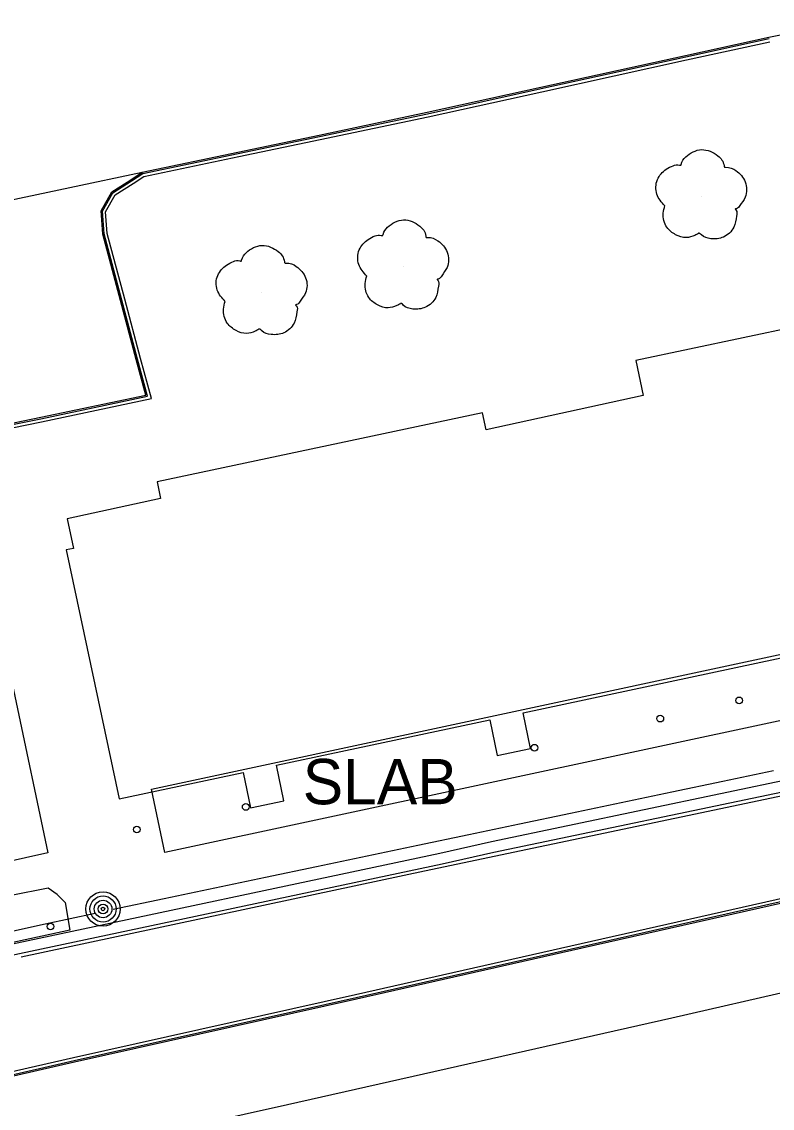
# Model space of a CAD drawing. Extents: x 368532 to 392481, y 10654822 to 10676899.
# Drawn here: x 387254.4 to 387337.2, y 10655579.4 to 10655699.2 of the extents above; entities that cross this region are included whole.
import ezdxf

# ---------------------------------------------------------------- set-up
doc = ezdxf.new("R2010")
doc.units = 0
for name, color, linetype in [('p_Catenary', 7, 'Continuous'), ('p_dtm slab', 7, 'Continuous'), ('p_road - paved curb', 7, 'Continuous'), ('p_road general road feature', 7, 'Continuous'), ('p_road paint stripe', 7, 'Continuous'), ('p_structure building', 7, 'Continuous'), ('p_structure fence', 7, 'Continuous'), ('p_structure unidentified', 7, 'Continuous'), ('p_structure wall', 7, 'Continuous'), ('p_utility general pole', 7, 'Continuous'), ('p_veg tree', 7, 'Continuous')]:
    doc.layers.add(name, color=color, linetype=linetype)

msp = doc.modelspace()

# ---------------------------------------------------------------- linework, layer by layer
at = {"layer": 'p_Catenary'}
for points in [[(387264.49, 10655601.37), (387270.09, 10655602.55), (387275.7, 10655603.73), (387281.3, 10655604.9), (387286.9, 10655606.08), (387292.51, 10655607.25), (387298.11, 10655608.43), (387303.72, 10655609.61), (387309.32, 10655610.78), (387314.93, 10655611.96), (387320.53, 10655613.14), (387326.14, 10655614.31), (387331.74, 10655615.49), (387337.34, 10655616.67)], [(387251.45, 10655598.53), (387256.96, 10655599.73), (387262.48, 10655600.93)]]:
    msp.add_lwpolyline(points, dxfattribs=at)
at = {"layer": 'p_dtm slab'}
for p, q in [((387268.69, 10655614.61), (387418.5, 10655646.71)), ((387420, 10655639.71), (387270.19, 10655607.6)), ((387270.19, 10655607.6), (387268.69, 10655614.61)), ((387257.32, 10655603.67), (387253.22, 10655602.86)), ((387258.28, 10655602.97), (387257.32, 10655603.67)), ((387258.28, 10655602.97), (387259.19, 10655602.09)), ((387259.19, 10655602.09), (387259.71, 10655599.04)), ((387259.71, 10655599.04), (387219, 10655590.32))]:
    msp.add_line(p, q, dxfattribs=at)
at = {"layer": 'p_road - paved curb'}
for p, q in [((387336.85, 10655697.53), (387345.34, 10655699.24)), ((387327.63, 10655695.51), (387336.85, 10655697.53)), ((387327.66, 10655695.36), (387336.88, 10655697.38)), ((387327.74, 10655695.02), (387336.96, 10655697.04)), ((387311.68, 10655692.01), (387327.63, 10655695.51)), ((387311.71, 10655691.86), (387327.66, 10655695.36)), ((387311.79, 10655691.52), (387327.74, 10655695.02)), ((387299.12, 10655689.25), (387311.68, 10655692.01)), ((387299.15, 10655689.1), (387311.71, 10655691.86)), ((387299.23, 10655688.76), (387311.79, 10655691.52)), ((387287.21, 10655686.73), (387299.12, 10655689.25)), ((387287.24, 10655686.58), (387299.15, 10655689.1)), ((387287.31, 10655686.24), (387299.23, 10655688.76)), ((387278.25, 10655684.87), (387287.21, 10655686.73)), ((387278.28, 10655684.72), (387287.24, 10655686.58)), ((387278.35, 10655684.38), (387287.31, 10655686.24)), ((387267.69, 10655682.64), (387278.25, 10655684.87)), ((387267.75, 10655682.5), (387278.28, 10655684.72)), ((387267.88, 10655682.17), (387278.35, 10655684.38)), ((387228.44, 10655674.33), (387267.69, 10655682.64)), ((387341.7, 10655603.32), (387316.11, 10655597.54)), ((387341.78, 10655602.98), (387316.19, 10655597.2)), ((387341.81, 10655602.83), (387316.22, 10655597.05)), ((387316.11, 10655597.54), (387291.22, 10655591.93)), ((387316.19, 10655597.2), (387291.3, 10655591.59)), ((387316.22, 10655597.05), (387291.33, 10655591.44)), ((387291.22, 10655591.93), (387260.11, 10655584.98)), ((387291.3, 10655591.59), (387260.19, 10655584.64)), ((387291.33, 10655591.44), (387260.22, 10655584.49)), ((387260.11, 10655584.98), (387238.68, 10655580.04)), ((387260.19, 10655584.64), (387238.76, 10655579.7)), ((387260.22, 10655584.49), (387238.79, 10655579.55))]:
    msp.add_line(p, q, dxfattribs=at)
at = {"layer": 'p_road general road feature'}
for p, q in [((387266.42, 10655681.82), (387267.69, 10655682.64)), ((387266.5, 10655681.69), (387267.75, 10655682.5)), ((387264.32, 10655680.48), (387266.42, 10655681.82)), ((387264.43, 10655680.37), (387266.5, 10655681.69)), ((387264.69, 10655680.13), (387266.69, 10655681.4)), ((387266.69, 10655681.4), (387267.88, 10655682.17)), ((387263.14, 10655678.38), (387264.32, 10655680.48)), ((387263.29, 10655678.35), (387264.43, 10655680.37)), ((387263.65, 10655678.27), (387264.69, 10655680.13)), ((387263.33, 10655675.8), (387263.14, 10655678.38)), ((387263.48, 10655675.83), (387263.29, 10655678.35)), ((387263.83, 10655675.88), (387263.65, 10655678.27)), ((387265.29, 10655668.5), (387263.33, 10655675.8)), ((387265.43, 10655668.54), (387263.48, 10655675.83)), ((387265.77, 10655668.63), (387263.83, 10655675.88)), ((387267.01, 10655661.98), (387265.29, 10655668.5)), ((387267.15, 10655662.02), (387265.43, 10655668.54)), ((387267.49, 10655662.11), (387265.77, 10655668.63)), ((387268.08, 10655658.06), (387267.01, 10655661.98)), ((387268.27, 10655657.95), (387267.15, 10655662.02)), ((387268.7, 10655657.68), (387267.49, 10655662.11)), ((387256.48, 10655655.61), (387268.08, 10655658.06)), ((387256.51, 10655655.46), (387268.27, 10655657.95)), ((387256.58, 10655655.12), (387268.7, 10655657.68)), ((387251.23, 10655654.53), (387256.48, 10655655.61)), ((387251.26, 10655654.38), (387256.51, 10655655.46)), ((387251.33, 10655654.04), (387256.58, 10655655.12))]:
    msp.add_line(p, q, dxfattribs=at)
at = {"layer": 'p_road paint stripe'}
for p, q in [((387326.12, 10655589.36), (387352.55, 10655595.43)), ((387283.72, 10655579.83), (387326.12, 10655589.36)), ((387233.9, 10655568.75), (387283.72, 10655579.83))]:
    msp.add_line(p, q, dxfattribs=at)
at = {"layer": 'p_structure building'}
for p, q in [((387352.74, 10655668.37), (387322.16, 10655661.87)), ((387322.16, 10655661.87), (387322.98, 10655658.01)), ((387322.98, 10655658.01), (387305.63, 10655654.23)), ((387305.22, 10655656.12), (387269.32, 10655648.49)), ((387305.63, 10655654.23), (387305.22, 10655656.12)), ((387269.32, 10655648.49), (387269.71, 10655646.65)), ((387269.71, 10655646.65), (387259.39, 10655644.42)), ((387259.39, 10655644.42), (387260.09, 10655641.14)), ((387309.73, 10655623.02), (387402.55, 10655642.76)), ((387260.09, 10655641.14), (387259.29, 10655641.01)), ((387259.29, 10655641.01), (387265.13, 10655613.54)), ((387310.54, 10655619.07), (387309.73, 10655623.02)), ((387282.5, 10655617.24), (387306.04, 10655622.24)), ((387306.04, 10655622.24), (387306.85, 10655618.3)), ((387306.85, 10655618.3), (387310.54, 10655619.07)), ((387265.13, 10655613.54), (387278.81, 10655616.45)), ((387278.81, 10655616.45), (387279.62, 10655612.54)), ((387283.31, 10655613.32), (387282.5, 10655617.24)), ((387279.62, 10655612.54), (387283.31, 10655613.32))]:
    msp.add_line(p, q, dxfattribs=at)
msp.add_lwpolyline([(387249.95, 10655642.13), (387257.26, 10655607.56), (387233.57, 10655602.27)], dxfattribs=at)
at = {"layer": 'p_structure fence'}
for p, q in [((387298.82, 10655605.58), (387357.67, 10655617.98)), ((387254.34, 10655596.11), (387298.82, 10655605.58))]:
    msp.add_line(p, q, dxfattribs=at)
at = {"layer": 'p_structure unidentified'}
for centre in [(387333.56, 10655624.38), (387324.85, 10655622.38), (387310.97, 10655619.16), (387279.11, 10655612.64), (387267.09, 10655610.15), (387257.56, 10655599.45)]:
    msp.add_circle(centre, 0.375, dxfattribs=at)
at = {"layer": 'p_structure wall'}
for p, q in [((387306.24, 10655608.83), (387405.13, 10655629.59)), ((387306.5, 10655607.66), (387405.4, 10655628.32)), ((387300.54, 10655607.55), (387306.24, 10655608.83)), ((387252.67, 10655597.4), (387300.54, 10655607.55)), ((387300.79, 10655606.37), (387306.5, 10655607.66)), ((387252.92, 10655596.23), (387300.79, 10655606.37))]:
    msp.add_line(p, q, dxfattribs=at)
at = {"layer": 'p_utility general pole'}
for radius in [1.9, 1.44, 0.973, 0.539, 0.192]:
    msp.add_circle((387263.36, 10655601.38), radius, dxfattribs=at)
at = {"layer": 'p_veg tree'}
for p, q in [((387329.39, 10655679.98), (387329.39, 10655679.98)), ((387296.5, 10655672.23), (387296.5, 10655672.23)), ((387280.88, 10655669.41), (387280.88, 10655669.41))]:
    msp.add_line(p, q, dxfattribs=at)
for points in [[(387325.36, 10655678.94), (387324.48, 10655680.22), (387324.54, 10655681.83), (387325.51, 10655682.97), (387326.27, 10655683.36), (387326.97, 10655683.43), (387327.12, 10655683.41), (387327.16, 10655683.51), (387327.67, 10655684.33), (387329.42, 10655685.13), (387331.21, 10655684.45), (387331.89, 10655683.34), (387331.93, 10655683.2), (387332.05, 10655683.19), (387333.21, 10655682.82), (387334.23, 10655681.57), (387334.22, 10655679.89), (387333.64, 10655678.97), (387333.22, 10655678.61), (387333.12, 10655678.56), (387333.18, 10655678.48), (387333.28, 10655677.81), (387332.97, 10655676.57), (387331.82, 10655675.49), (387330.44, 10655675.3), (387329.39, 10655675.73), (387329.19, 10655675.9), (387329.12, 10655675.92), (387329.06, 10655675.89), (387328.66, 10655675.68), (387327.72, 10655675.43), (387326.55, 10655675.75), (387325.59, 10655676.57), (387325.18, 10655678.12), (387325.36, 10655678.96)], [(387292.47, 10655671.19), (387291.58, 10655672.47), (387291.64, 10655674.08), (387292.62, 10655675.22), (387293.38, 10655675.62), (387294.07, 10655675.68), (387294.22, 10655675.66), (387294.27, 10655675.77), (387294.77, 10655676.58), (387296.53, 10655677.38), (387298.31, 10655676.7), (387298.99, 10655675.59), (387299.03, 10655675.45), (387299.15, 10655675.44), (387300.31, 10655675.07), (387301.34, 10655673.82), (387301.32, 10655672.15), (387300.74, 10655671.23), (387300.33, 10655670.86), (387300.22, 10655670.81), (387300.29, 10655670.73), (387300.38, 10655670.07), (387300.07, 10655668.82), (387298.93, 10655667.75), (387297.55, 10655667.55), (387296.49, 10655667.98), (387296.29, 10655668.16), (387296.22, 10655668.17), (387296.17, 10655668.14), (387295.77, 10655667.93), (387294.82, 10655667.68), (387293.66, 10655668), (387292.69, 10655668.82), (387292.28, 10655670.37), (387292.46, 10655671.21)], [(387276.85, 10655668.37), (387275.96, 10655669.65), (387276.02, 10655671.26), (387277, 10655672.4), (387277.76, 10655672.8), (387278.45, 10655672.86), (387278.6, 10655672.84), (387278.65, 10655672.95), (387279.15, 10655673.76), (387280.91, 10655674.57), (387282.7, 10655673.88), (387283.37, 10655672.77), (387283.41, 10655672.63), (387283.53, 10655672.62), (387284.69, 10655672.25), (387285.72, 10655671), (387285.7, 10655669.33), (387285.12, 10655668.41), (387284.71, 10655668.04), (387284.6, 10655667.99), (387284.67, 10655667.91), (387284.76, 10655667.25), (387284.45, 10655666), (387283.31, 10655664.93), (387281.93, 10655664.74), (387280.87, 10655665.16), (387280.67, 10655665.34), (387280.61, 10655665.35), (387280.55, 10655665.32), (387280.15, 10655665.11), (387279.2, 10655664.86), (387278.04, 10655665.18), (387277.07, 10655666), (387276.66, 10655667.55), (387276.84, 10655668.39)]]:
    msp.add_spline(points, degree=3, dxfattribs=at)

# ---------------------------------------------------------------- texts
at = {"layer": 'p_dtm slab'}
msp.add_text(' SLAB', height=5, dxfattribs=at).set_placement((387283.54, 10655612.93))

doc.saveas('drawing.dxf')
